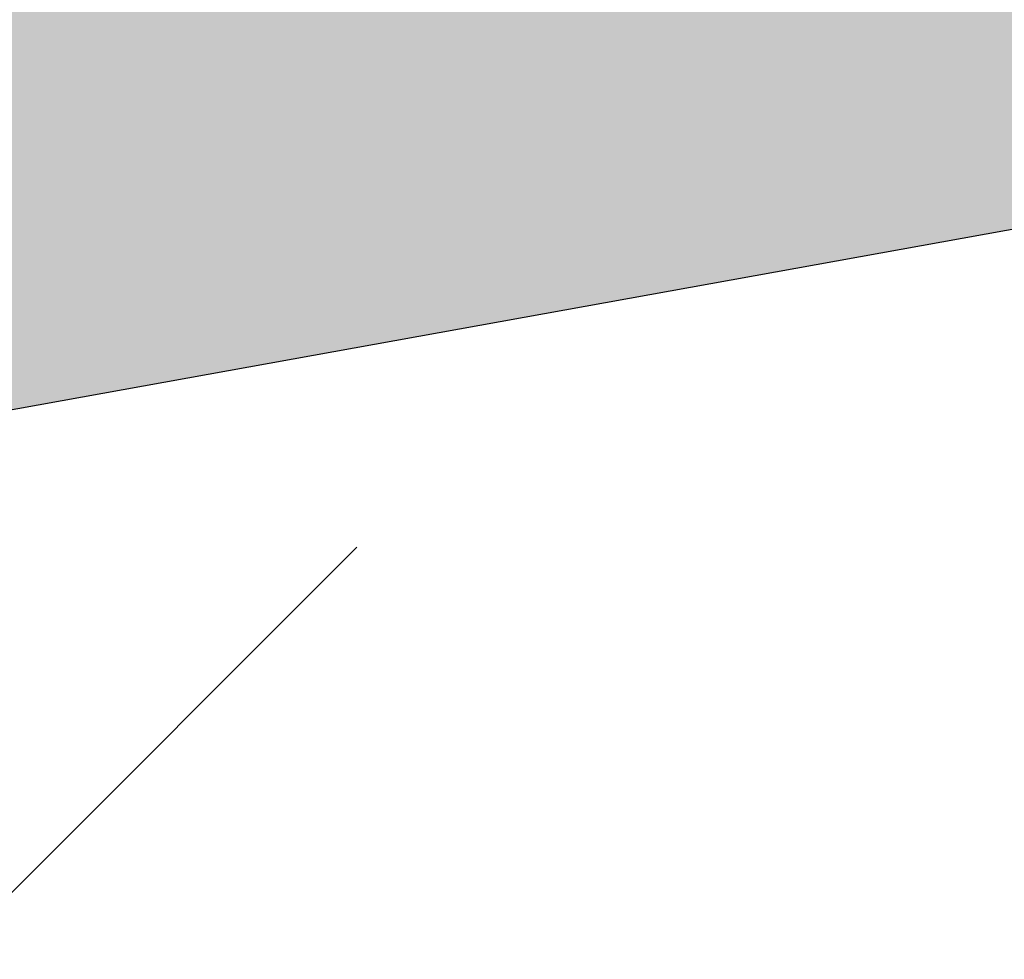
# Model space of a CAD drawing. Header units: millimetres. Extents: x 786 to 42540, y -7760 to 3796.
# Tile 854 of 1056: x 41692 to 41749, y -2836 to -2782. Entities that reach past the tile are written whole.
import ezdxf

# ---------------------------------------------------------------- set-up
doc = ezdxf.new("R2010")
doc.units = ezdxf.units.MM
for name, color, linetype, lineweight in [('A-DETL', 7, 'Continuous', 25), ('A-DETL-GENF', 7, 'Continuous', 13), ('A-FLOR-PATT', 7, 'Continuous', 25)]:
    doc.layers.add(name, color=color, linetype=linetype, lineweight=lineweight)

msp = doc.modelspace()

# ---------------------------------------------------------------- hatches: boundary and pattern name
at = {"layer": 'A-DETL-GENF', "lineweight": 5}
h = msp.add_hatch(dxfattribs=at)
h.set_pattern_fill('FP_12', color=256, style=0, pattern_type=2)
h.set_pattern_definition([(45, (48694.21, -5700), (-105.0054, 105.0054), [148.5, -24.75, 4.95, -24.75]), (45, (48694.21, -5595.06), (-105.0054, 105.0054), [])])
h.paths.add_polyline_path([(42040.271, -3513.615), (42040.271, -2741.615), (41640.271, -2813.615), (41640.271, -3513.615)])
at = {"layer": 'A-FLOR-PATT', "lineweight": 5}
h = msp.add_hatch(dxfattribs=at)
h.set_pattern_fill('FP_10', color=256, style=0, pattern_type=2)
h.set_pattern_definition([(50, (48694.2, -5700), (291.4942, -25.5022), [30.48, -335.28]), (355, (48694.2, -5700), (-56.389, 305.691), [24.384, -268.224]), (100.451, (48718.5, -5702.12), (235.108, 280.1865), [25.904, -284.944]), (46.184, (48694.2, -5618.72), (433.727, -67.2684), [45.72, -502.92]), (96.636, (48730.35, -5624.33), (379.844, 395.8845), [38.856, -427.416]), (351.184, (48694.2, -5618.7), (379.848, 395.881), [36.576, -402.336]), (21, (48734.85, -5639.04), (242.5828, -163.624), [30.48, -335.28]), (326, (48734.85, -5639.04), (98.883, 294.701), [24.384, -268.224]), (71.451, (48755.06, -5652.68), (341.4672, 131.074), [25.904, -284.944]), (37.5, (48694.21, -5700), (4.9419, 135.28833), [13.411, -251.562, 13.411, -258.877, -269.24]), (37.5, (48694.21, -5700), (4.9419, 135.28833), [-537.261, 13.411, -255.829]), (7.5, (48694.21, -5700), (106.9117, 160.2891), [13.411, -141.834, 13.411, -245.466, -102.616]), (7.5, (48694.21, -5700), (106.9117, 160.2891), [-414.122, 13.411, -89.205]), (327.5, (48603.58, -5700), (216.9455, -9.16625), [13.411, -88.189, 13.411, -303.581, -420.624]), (327.5, (48603.58, -5700), (216.9455, -9.16625), [-418.592, 13.411, -407.213]), (317.5, (48562.94, -5700), (237.007, 40.6827), [13.411, -118.669, 13.411, -197.104, -298.704]), (317.5, (48562.94, -5700), (237.007, 40.6827), [-342.595, 13.411, -285.293])])
h.paths.add_polyline_path([(29390.271, -5014.55), (37190.271, -3610.55), (37190.271, -3565.843), (29390.271, -4969.843), (29390.271, -4986.546)])
h.paths.add_polyline_path([(37240.271, -3601.55), (42440.271, -2665.55), (42440.271, -2620.843), (37240.271, -3556.843)])
at = {"layer": 'A-FLOR-PATT', "lineweight": 13, "true_color": 0x515151}
h = msp.add_hatch(color=251, dxfattribs=at)
h.paths.add_polyline_path([(29390.271, -5018.615), (37190.271, -3614.615), (37190.271, -3610.55), (29390.271, -5014.55)])
h.paths.add_polyline_path([(37240.271, -3605.615), (42440.271, -2669.615), (42440.271, -2665.55), (37240.271, -3601.55)])

# ---------------------------------------------------------------- linework, layer by layer
at = {"layer": 'A-DETL'}
msp.add_line((42040.271, -2741.615), (41640.271, -2813.615), dxfattribs=at)

doc.saveas('drawing.dxf')
